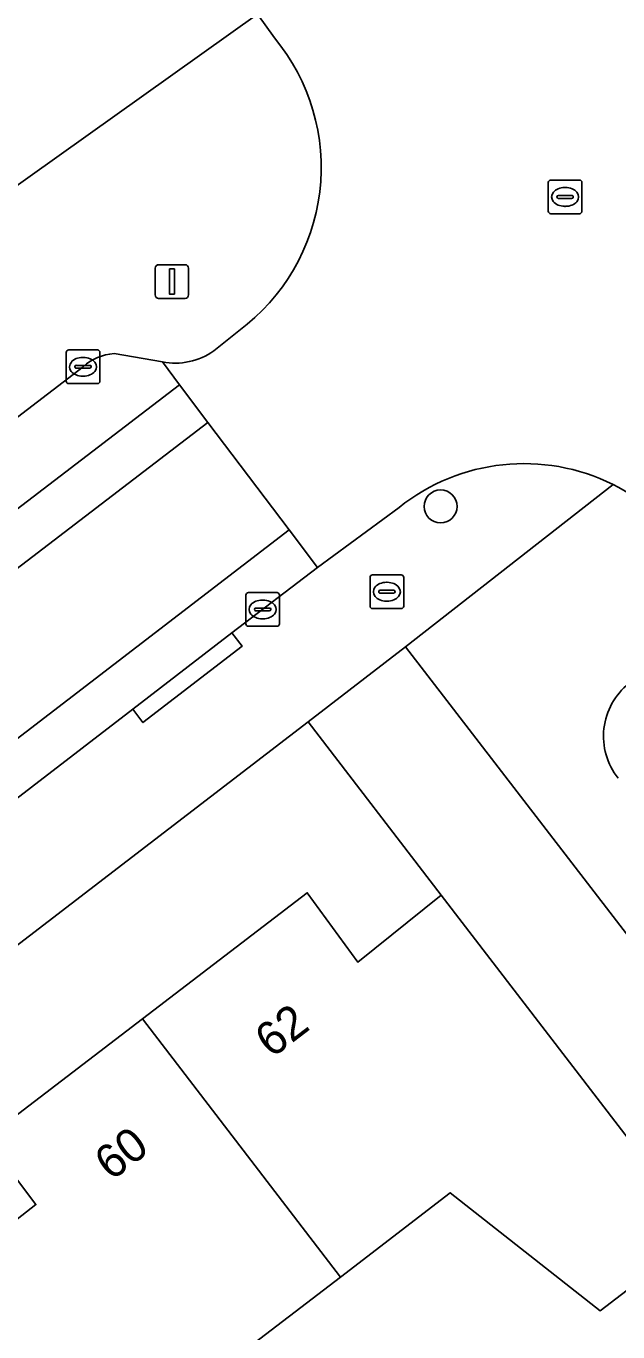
# Model space of a CAD drawing. Extents: x 159352 to 160617, y 385888 to 387323.
# Drawn here: x 160114.87 to 160132.46, y 386630 to 386668.82 of the extents above; entities that cross this region are included whole.
import ezdxf

# ---------------------------------------------------------------- set-up
doc = ezdxf.new("R2010")
doc.units = 0
for name, color, linetype in [('IMGEO_Boom', 7, 'Continuous'), ('IMGEO_Brandkraan', 7, 'Continuous'), ('IMGEO_Erf', 7, 'Continuous'), ('IMGEO_Groenvoorziening', 7, 'Continuous'), ('IMGEO_Kolk', 7, 'Continuous'), ('IMGEO_Lichtmast', 7, 'Continuous'), ('IMGEO_Pand', 7, 'Continuous'), ('IMGEO_Pand_nummerreeks', 7, 'Continuous'), ('IMGEO_Parkeervlak_gesloten', 7, 'Continuous'), ('IMGEO_Parkeervlak_open', 7, 'Continuous'), ('IMGEO_Rijbaan_lokaal_gesloten', 7, 'Continuous'), ('IMGEO_Rijbaan_lokaal_open', 7, 'Continuous'), ('IMGEO_Rioolput', 7, 'Continuous'), ('IMGEO_Voetpad_open', 7, 'Continuous')]:
    doc.layers.add(name, color=color, linetype=linetype)

msp = doc.modelspace()

# ---------------------------------------------------------------- linework, layer by layer
at = {"layer": 'IMGEO_Boom'}
msp.add_circle((160127.191, 386654.541), 0.489, dxfattribs=at)
at = {"layer": 'IMGEO_Brandkraan'}
for p, q in [((160125.093, 386651.578), (160125.093, 386652.43)), ((160125.168, 386652.504), (160126.02, 386652.504)), ((160126.094, 386652.43), (160126.094, 386651.578)), ((160125.395, 386652.047), (160125.793, 386652.047)), ((160125.581, 386652.284), (160125.606, 386652.284)), ((160125.352, 386651.998), (160125.352, 386652.01)), ((160125.79, 386651.961), (160125.392, 386651.961)), ((160125.604, 386651.724), (160125.579, 386651.724)), ((160125.836, 386652.01), (160125.836, 386651.998)), ((160126.02, 386651.504), (160125.168, 386651.504))]:
    msp.add_line(p, q, dxfattribs=at)
for points in [[(160125.093, 386651.578), (160125.093, 386652.43)], [(160125.168, 386652.504), (160126.02, 386652.504)], [(160126.094, 386652.43), (160126.094, 386651.578)], [(160126.02, 386651.504), (160125.168, 386651.504)]]:
    msp.add_lwpolyline(points, dxfattribs=at)
for centre, radius, start, end in [((160125.17, 386652.428), 0.0765, 91.552, 178.448), ((160125.17, 386652.428), 0.0765, 91.552, 178.448), ((160126.018, 386652.428), 0.0765, 1.552, 88.448), ((160126.018, 386652.428), 0.0765, 1.552, 88.448), ((160125.392, 386652.007), 0.0403, 85.8775, 175.7526), ((160125.797, 386652.009), 0.0386, 1.7309, 96.639), ((160125.389, 386651.997), 0.0366, 178.938, 274.7102), ((160125.793, 386652.004), 0.043, 264.8664, 352.4533), ((160125.17, 386651.58), 0.0765, 181.552, 268.448), ((160125.17, 386651.58), 0.0765, 181.552, 268.448), ((160126.018, 386651.58), 0.0765, 271.552, 358.448), ((160126.018, 386651.58), 0.0765, 271.552, 358.448)]:
    msp.add_arc(centre, radius, start, end, dxfattribs=at)
for centre, major_axis, ratio, start_param, end_param in [((160125.58, 386652.004), (-0.387, 0.002), 0.722429, 4.712389, 7.853982), ((160125.605, 386652.004), (-0.39, 0.002), 0.717154, 1.570796, 4.712389)]:
    msp.add_ellipse(centre, major_axis=major_axis, ratio=ratio, start_param=start_param, end_param=end_param, dxfattribs=at)
at = {"layer": 'IMGEO_Erf'}
for points in [[(160104.046, 386628.354), (160108.918, 386632.096), (160110.47, 386630.114), (160112.704, 386631.86), (160115.161, 386633.781), (160113.676, 386635.745), (160118.33, 386639.306), (160123.225, 386643.051), (160124.734, 386640.985), (160127.209, 386642.984), (160123.252, 386648.14), (160058.764, 386598.609)], [(160139.64, 386627.24), (160135.57, 386632.155), (160134.932, 386632.925), (160131.935, 386630.622), (160127.475, 386634.132), (160124.212, 386631.625), (160121.147, 386629.27)]]:
    msp.add_lwpolyline(points, dxfattribs=at)
at = {"layer": 'IMGEO_Groenvoorziening'}
msp.add_lwpolyline([(160137.833, 386635.192), (160126.145, 386650.362), (160123.252, 386648.14), (160127.209, 386642.984), (160134.932, 386632.925)], close=True, dxfattribs=at)
at = {"layer": 'IMGEO_Kolk'}
for p, q in [((160116.061, 386658.267), (160116.061, 386659.119)), ((160116.136, 386659.193), (160116.988, 386659.193)), ((160117.062, 386659.119), (160117.062, 386658.267)), ((160116.32, 386658.687), (160116.32, 386658.699)), ((160116.758, 386658.65), (160116.36, 386658.65)), ((160116.363, 386658.736), (160116.761, 386658.736)), ((160116.549, 386658.973), (160116.574, 386658.973)), ((160116.804, 386658.699), (160116.804, 386658.687)), ((160116.572, 386658.413), (160116.547, 386658.413)), ((160116.988, 386658.193), (160116.136, 386658.193)), ((160121.401, 386651.051), (160121.401, 386651.903)), ((160121.476, 386651.977), (160122.328, 386651.977)), ((160121.889, 386651.757), (160121.914, 386651.757)), ((160122.402, 386651.903), (160122.402, 386651.051)), ((160121.66, 386651.471), (160121.66, 386651.483)), ((160122.098, 386651.434), (160121.7, 386651.434)), ((160121.703, 386651.52), (160122.101, 386651.52)), ((160122.144, 386651.483), (160122.144, 386651.471)), ((160122.328, 386650.977), (160121.476, 386650.977)), ((160121.912, 386651.197), (160121.887, 386651.197))]:
    msp.add_line(p, q, dxfattribs=at)
for points in [[(160116.061, 386658.267), (160116.061, 386659.119)], [(160116.136, 386659.193), (160116.988, 386659.193)], [(160117.062, 386659.119), (160117.062, 386658.267)], [(160116.988, 386658.193), (160116.136, 386658.193)], [(160121.401, 386651.051), (160121.401, 386651.903)], [(160121.476, 386651.977), (160122.328, 386651.977)], [(160122.402, 386651.903), (160122.402, 386651.051)], [(160122.328, 386650.977), (160121.476, 386650.977)]]:
    msp.add_lwpolyline(points, dxfattribs=at)
for centre, radius, start, end in [((160116.138, 386659.117), 0.0765, 91.552, 178.448), ((160116.138, 386659.117), 0.0765, 91.552, 178.448), ((160116.986, 386659.117), 0.0765, 1.552, 88.448), ((160116.986, 386659.117), 0.0765, 1.552, 88.448), ((160116.36, 386658.696), 0.0403, 85.8775, 175.7526), ((160116.357, 386658.686), 0.0366, 178.938, 274.7102), ((160116.761, 386658.693), 0.043, 264.8664, 352.4533), ((160116.765, 386658.698), 0.0386, 1.7309, 96.639), ((160116.138, 386658.269), 0.0765, 181.552, 268.448), ((160116.138, 386658.269), 0.0765, 181.552, 268.448), ((160116.986, 386658.269), 0.0765, 271.552, 358.448), ((160116.986, 386658.269), 0.0765, 271.552, 358.448), ((160121.478, 386651.901), 0.0765, 91.552, 178.448), ((160121.478, 386651.901), 0.0765, 91.552, 178.448), ((160122.326, 386651.901), 0.0765, 1.552, 88.448), ((160122.326, 386651.901), 0.0765, 1.552, 88.448), ((160121.7, 386651.48), 0.0403, 85.8775, 175.7526), ((160121.697, 386651.47), 0.0366, 178.938, 274.7102), ((160122.101, 386651.477), 0.043, 264.8664, 352.4533), ((160122.105, 386651.482), 0.0386, 1.7309, 96.639), ((160121.478, 386651.053), 0.0765, 181.552, 268.448), ((160121.478, 386651.053), 0.0765, 181.552, 268.448), ((160122.326, 386651.053), 0.0765, 271.552, 358.448), ((160122.326, 386651.053), 0.0765, 271.552, 358.448)]:
    msp.add_arc(centre, radius, start, end, dxfattribs=at)
for centre, major_axis, ratio, start_param, end_param in [((160116.548, 386658.693), (-0.387, 0.002), 0.722429, 4.712389, 7.853982), ((160116.573, 386658.693), (-0.39, 0.002), 0.717154, 1.570796, 4.712389), ((160121.888, 386651.477), (-0.387, 0.002), 0.722429, 4.712389, 7.853982), ((160121.913, 386651.477), (-0.39, 0.002), 0.717154, 1.570796, 4.712389)]:
    msp.add_ellipse(centre, major_axis=major_axis, ratio=ratio, start_param=start_param, end_param=end_param, dxfattribs=at)
at = {"layer": 'IMGEO_Lichtmast'}
for p, q in [((160118.709, 386660.828), (160118.709, 386661.628)), ((160118.709, 386661.628), (160118.709, 386660.828)), ((160118.809, 386661.728), (160119.599, 386661.728)), ((160119.599, 386661.728), (160118.809, 386661.728)), ((160119.699, 386661.628), (160119.699, 386660.828)), ((160119.699, 386660.828), (160119.699, 386661.628)), ((160119.599, 386660.728), (160118.809, 386660.728)), ((160118.809, 386660.728), (160119.599, 386660.728))]:
    msp.add_line(p, q, dxfattribs=at)
msp.add_lwpolyline([(160119.129, 386661.603), (160119.279, 386661.603), (160119.279, 386660.853), (160119.129, 386660.853), (160119.129, 386661.603)], dxfattribs=at)
for centre, start, end in [((160118.809, 386661.628), 90, 180), ((160118.809, 386661.628), 90, 180), ((160119.599, 386661.628), 0, 90), ((160119.599, 386661.628), 360, 90), ((160118.809, 386660.828), 180, 270), ((160118.809, 386660.828), 180, 270), ((160119.599, 386660.828), 270, 0), ((160119.599, 386660.828), 270, 0)]:
    msp.add_arc(centre, 0.1, start, end, dxfattribs=at)
at = {"layer": 'IMGEO_Pand'}
for points in [[(160127.209, 386642.984), (160124.734, 386640.985), (160123.225, 386643.051), (160118.33, 386639.306), (160124.212, 386631.625), (160127.475, 386634.132), (160131.935, 386630.622), (160134.932, 386632.925)], [(160118.33, 386639.306), (160113.676, 386635.745), (160115.161, 386633.781), (160112.704, 386631.86), (160120.444, 386621.793), (160123.371, 386624.042), (160121.147, 386629.27), (160124.212, 386631.625)]]:
    msp.add_lwpolyline(points, close=True, dxfattribs=at)
at = {"layer": 'IMGEO_Parkeervlak_gesloten'}
for points in [[(159997.207, 386564.598), (160036.11, 386594.378), (160119.43, 386658.16), (160118.921, 386658.836), (160117.484, 386659.086)], [(160116.562, 386658.693), (160069.88, 386622.904), (160069.658, 386622.564), (160069.376, 386621.219)]]:
    msp.add_lwpolyline(points, dxfattribs=at)
msp.add_arc((160117.578, 386657.587), 1.502, 93.5942, 132.5778, dxfattribs=at)
at = {"layer": 'IMGEO_Parkeervlak_open'}
msp.add_arc((160134.032, 386647.708), 2, 128.3873, 218.557, dxfattribs=at)
at = {"layer": 'IMGEO_Rijbaan_lokaal_gesloten'}
for points in [[(160119.43, 386658.16), (160036.11, 386594.378), (159997.207, 386564.598), (159998.084, 386563.455), (160037.003, 386593.264), (160120.273, 386657.041)], [(160122.685, 386653.841), (160120.273, 386657.041), (160037.003, 386593.264), (159998.084, 386563.455), (160000.552, 386560.24), (160039.471, 386590.049), (160040.012, 386590.474), (160040.889, 386589.345), (160051.67, 386597.699), (160054.402, 386599.682), (160054.84, 386599.996), (160055.518, 386600.483), (160055.805, 386600.701), (160054.923, 386601.789)], [(160122.685, 386653.841), (160054.923, 386601.789), (160055.805, 386600.701), (160061.502, 386605.04), (160066.272, 386608.769), (160072.076, 386613.177), (160075.266, 386615.58), (160080.04, 386619.307), (160090.407, 386627.266), (160095.813, 386631.429), (160104.211, 386637.892), (160108.999, 386641.557), (160118.037, 386648.508), (160120.986, 386650.777), (160123.527, 386652.722)]]:
    msp.add_lwpolyline(points, close=True, dxfattribs=at)
at = {"layer": 'IMGEO_Rijbaan_lokaal_open'}
for points in [[(160127.427, 386671.924), (160126.642, 386672.91), (160121.752, 386669.175), (160122.248, 386668.471)], [(160121.191, 386659.766), (160120.449, 386659.169)], [(160118.921, 386658.836), (160119.43, 386658.16), (160120.273, 386657.041), (160122.685, 386653.841), (160123.527, 386652.722), (160125.959, 386654.512)]]:
    msp.add_lwpolyline(points, dxfattribs=at)
for centre, radius, start, end in [((160117.61, 386664.618), 6.03, 306.4329, 39.7206), ((160119.293, 386660.801), 2, 259.282, 305.3067), ((160129.669, 386649.879), 5.935, 63.4812, 128.6887), ((160129.661, 386649.873), 5.945, 36.8157, 63.4392)]:
    msp.add_arc(centre, radius, start, end, dxfattribs=at)
at = {"layer": 'IMGEO_Rioolput'}
for p, q in [((160130.39, 386663.318), (160130.39, 386664.17)), ((160130.465, 386664.244), (160131.317, 386664.244)), ((160131.391, 386664.17), (160131.391, 386663.318)), ((160130.649, 386663.738), (160130.649, 386663.75)), ((160131.087, 386663.701), (160130.689, 386663.701)), ((160130.692, 386663.787), (160131.09, 386663.787)), ((160130.878, 386664.024), (160130.903, 386664.024)), ((160131.133, 386663.75), (160131.133, 386663.738)), ((160130.901, 386663.464), (160130.876, 386663.464)), ((160131.317, 386663.244), (160130.465, 386663.244))]:
    msp.add_line(p, q, dxfattribs=at)
for points in [[(160130.39, 386663.318), (160130.39, 386664.17)], [(160130.465, 386664.244), (160131.317, 386664.244)], [(160131.391, 386664.17), (160131.391, 386663.318)], [(160131.317, 386663.244), (160130.465, 386663.244)]]:
    msp.add_lwpolyline(points, dxfattribs=at)
for centre, radius, start, end in [((160130.467, 386664.168), 0.0765, 91.552, 178.448), ((160130.467, 386664.168), 0.0765, 91.552, 178.448), ((160131.315, 386664.168), 0.0765, 1.552, 88.448), ((160131.315, 386664.168), 0.0765, 1.552, 88.448), ((160130.689, 386663.747), 0.0403, 85.8775, 175.7526), ((160130.686, 386663.737), 0.0366, 178.938, 274.7102), ((160131.09, 386663.744), 0.043, 264.8664, 352.4533), ((160131.094, 386663.749), 0.0386, 1.7309, 96.639), ((160130.467, 386663.32), 0.0765, 181.552, 268.448), ((160130.467, 386663.32), 0.0765, 181.552, 268.448), ((160131.315, 386663.32), 0.0765, 271.552, 358.448), ((160131.315, 386663.32), 0.0765, 271.552, 358.448)]:
    msp.add_arc(centre, radius, start, end, dxfattribs=at)
for centre, major_axis, ratio, start_param, end_param in [((160130.877, 386663.744), (-0.387, 0.002), 0.722429, 4.712389, 7.853982), ((160130.902, 386663.744), (-0.39, 0.002), 0.717154, 1.570796, 4.712389)]:
    msp.add_ellipse(centre, major_axis=major_axis, ratio=ratio, start_param=start_param, end_param=end_param, dxfattribs=at)
at = {"layer": 'IMGEO_Voetpad_open'}
for points in [[(160113.238, 386663.137), (160113.256, 386663.136), (160121.752, 386669.175), (160121.119, 386670.008), (160118.433, 386673.546)], [(160122.248, 386668.471), (160121.752, 386669.175), (160113.256, 386663.136), (160113.238, 386663.137), (160112.944, 386662.916), (160104.078, 386655.792), (160092.338, 386646.788), (160089.965, 386644.917), (160085.005, 386641.126), (160065.794, 386626.44), (160063.392, 386624.58), (160058.441, 386620.782), (160039.339, 386606.129), (160036.998, 386604.349), (160032.089, 386600.58), (160012.914, 386585.857), (160010.572, 386583.996), (160007.686, 386581.801), (160005.625, 386580.234), (160000, 386575.956), (159990.356, 386568.622), (159988.838, 386567.467), (159985.98, 386565.362), (159986.838, 386564.269)], [(160120.449, 386659.169), (160121.191, 386659.766)], [(160117.484, 386659.086), (160118.921, 386658.836)], [(160069.376, 386621.219), (160069.658, 386622.564), (160069.88, 386622.904), (160116.562, 386658.693)], [(160123.252, 386648.14), (160126.145, 386650.362), (160132.319, 386655.19)], [(160132.319, 386655.19), (160126.145, 386650.362), (160137.833, 386635.192), (160138.443, 386634.4), (160142.257, 386629.449), (160142.867, 386628.656), (160153.709, 386614.584), (160153.728, 386614.582), (160156.241, 386611.47), (160157.968, 386612.928), (160158.13, 386613.069), (160158.418, 386613.357)], [(160125.959, 386654.512), (160123.527, 386652.722), (160120.986, 386650.777), (160121.29, 386650.381), (160118.341, 386648.112), (160118.037, 386648.508), (160108.999, 386641.557), (160109.302, 386641.16), (160104.514, 386637.495), (160104.211, 386637.892), (160095.813, 386631.429), (160096.118, 386631.033), (160090.712, 386626.87)], [(160052.94, 386594.384), (160056.238, 386596.669), (160058.764, 386598.609), (160123.252, 386648.14)]]:
    msp.add_lwpolyline(points, dxfattribs=at)
msp.add_lwpolyline([(160118.037, 386648.508), (160118.341, 386648.112), (160121.29, 386650.381), (160120.986, 386650.777)], close=True, dxfattribs=at)
for centre, radius, start, end in [((160117.61, 386664.618), 6.03, 306.4329, 39.7206), ((160117.578, 386657.587), 1.502, 93.5942, 132.5778), ((160119.293, 386660.801), 2, 259.282, 305.3067), ((160129.669, 386649.879), 5.935, 63.4812, 128.6887), ((160129.661, 386649.873), 5.945, 36.8157, 63.4392), ((160134.032, 386647.708), 2, 128.3873, 218.557)]:
    msp.add_arc(centre, radius, start, end, dxfattribs=at)

# ---------------------------------------------------------------- texts
at = {"layer": 'IMGEO_Pand_nummerreeks'}
for s, p in [('62', (160122.172, 386638.115)), ('60', (160117.402, 386634.465))]:
    msp.add_text(s, height=1, rotation=37.4198, dxfattribs=at).set_placement(p)

doc.saveas('drawing.dxf')
